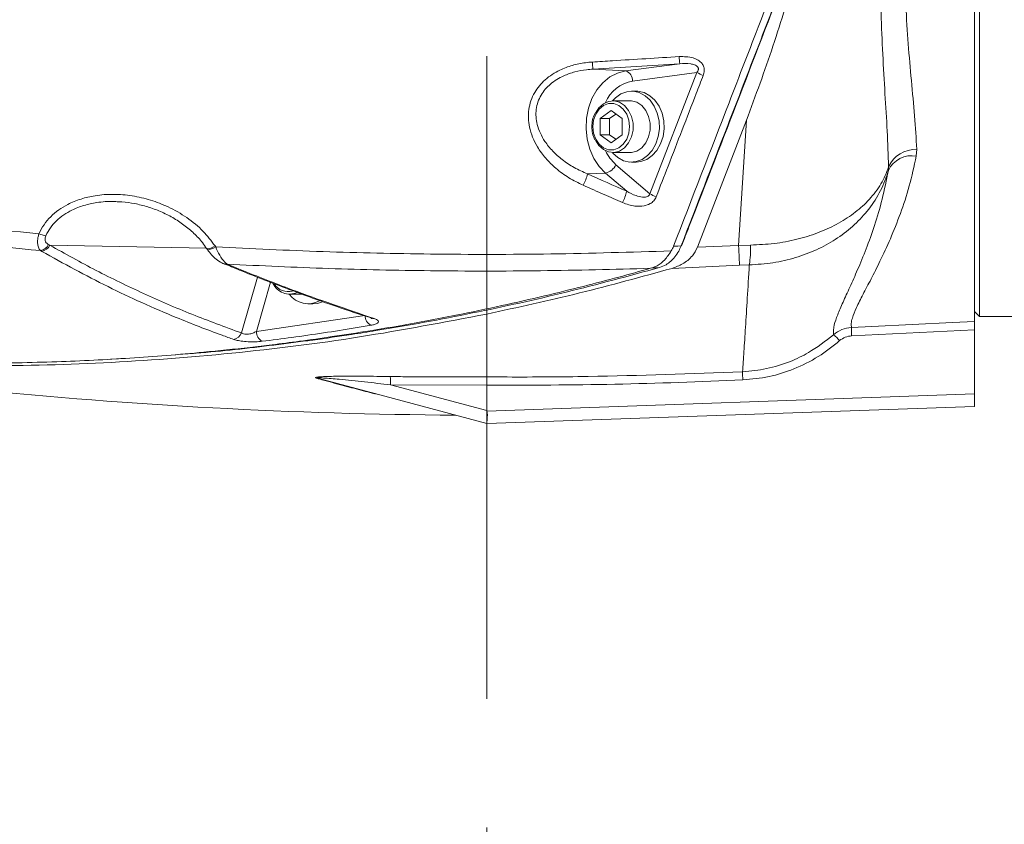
# Model space of a CAD drawing. Header units: millimetres. Extents: x 0 to 8410, y 0 to 5940.
# Tile 303 of 319: x 7275 to 7469, y 3422 to 3581. Entities that reach past the tile are written whole.
import ezdxf

# ---------------------------------------------------------------- set-up
doc = ezdxf.new("R2010")
doc.units = ezdxf.units.MM
doc.header["$LTSCALE"] = 10
doc.linetypes.add('CENTERX2', pattern=[20.32, 12.7, -2.54, 2.54, -2.54])

msp = doc.modelspace()

# ---------------------------------------------------------------- linework, layer by layer
at = {"color": 7, "linetype": 'CENTERX2', "lineweight": 0}
msp.add_line((7366.817261, 2227.331508), (7366.817261, 3817.957855), dxfattribs=at)
at = {"color": 7, "linetype": 'Continuous', "lineweight": 0}
for p, q in [((7463.11726, 3674.866262), (7463.11726, 3521.108332)), ((7464.117262, 3632.57474), (7464.117262, 3522.074762)), ((7396.316561, 3566.574755), (7395.384674, 3566.574755)), ((7395.085237, 3564.684811), (7391.699099, 3564.684811)), ((7389.22424, 3561.162415), (7391.391269, 3562.750164)), ((7391.391269, 3562.750164), (7393.558298, 3561.162415)), ((7389.22424, 3557.987037), (7389.22424, 3561.162415)), ((7391.071224, 3561.162415), (7389.22424, 3561.162415)), ((7391.071224, 3561.162415), (7392.314761, 3562.073532)), ((7391.071224, 3557.987037), (7391.071224, 3561.162415)), ((7393.558298, 3561.162415), (7393.558298, 3557.987037)), ((7408.415015, 3535.749617), (7418.101295, 3560.833636)), ((7391.391269, 3556.399289), (7389.22424, 3557.987037)), ((7391.071224, 3557.987037), (7389.22424, 3557.987037)), ((7392.314761, 3557.075921), (7391.071224, 3557.987037)), ((7393.558298, 3557.987037), (7391.391269, 3556.399289)), ((7391.699099, 3554.464761), (7395.085237, 3554.464761)), ((7395.384674, 3552.574817), (7396.316561, 3552.574817)), ((7294.221821, 3544.706407), (7293.99326, 3544.725123)), ((7399.413924, 3531.666342), (7399.162526, 3531.597081)), ((7327.87023, 3526.464763), (7330.452929, 3526.464763)), ((7331.555805, 3524.5747), (7332.48769, 3524.5747)), ((7463.11726, 3523.074809), (7464.117262, 3522.074762)), ((7464.117262, 3522.074762), (7487.117264, 3522.074762)), ((7463.11726, 3519.470874), (7463.11726, 3506.7727)), ((7292.505081, 3513.631407), (7294.061395, 3513.71986)), ((7294.061366, 3513.720575), (7294.919486, 3513.782802)), ((7366.817241, 3500.932041), (7333.640139, 3509.821835)), ((7366.817261, 3503.489438), (7366.817261, 3508.513513)), ((7463.11726, 3504.294935), (7366.817261, 3500.932041)), ((7366.817261, 3500.932041), (7366.817241, 3500.932041))]:
    msp.add_line(p, q, dxfattribs=at)
at = {"color": 8, "linetype": 'Continuous', "lineweight": 0}
for p, q in [((7387.780209, 3570.942941), (7394.216593, 3570.581499)), ((7394.216593, 3570.581499), (7404.916025, 3572.008673)), ((7408.308762, 3570.292893), (7395.569583, 3568.593684)), ((7399.023443, 3546.319071), (7408.308762, 3570.292893)), ((7416.528962, 3536.134067), (7418.101295, 3560.833636)), ((7451.738927, 3555.09812), (7451.640504, 3553.757253)), ((7392.320472, 3552.056495), (7399.023443, 3546.319071)), ((7446.120705, 3550.943557), (7446.17373, 3551.662865)), ((7386.695198, 3550.236288), (7390.251358, 3550.399485)), ((7394.439583, 3546.814504), (7390.251358, 3550.399485)), ((7280.270043, 3536.278668), (7280.524592, 3536.152783)), ((7280.524592, 3536.152783), (7311.423129, 3535.577479)), ((7313.147831, 3536.020819), (7313.268433, 3535.839144)), ((7408.415015, 3535.749617), (7416.528962, 3536.134067)), ((7416.528962, 3536.134067), (7418.909862, 3536.185566)), ((7278.915997, 3534.938756), (7278.666209, 3535.083118)), ((7416.739381, 3532.184783), (7403.397235, 3531.587425)), ((7418.657425, 3532.257858), (7416.739381, 3532.184783)), ((7318.36038, 3518.820706), (7321.527443, 3529.862943)), ((7324.103828, 3528.858486), (7321.312494, 3519.12624)), ((7321.312494, 3519.12624), (7342.757533, 3522.282782)), ((7366.817261, 3510.141793), (7366.817261, 3522.569481)), ((7463.11726, 3519.470874), (7438.870865, 3518.270913)), ((7366.817261, 3508.513513), (7347.780154, 3508.590403)), ((7347.780154, 3508.590403), (7366.817261, 3503.489438)), ((7344.404538, 3506.887976), (7344.15971, 3506.930414)), ((7366.830466, 3503.410283), (7463.11726, 3506.7727))]:
    msp.add_line(p, q, dxfattribs=at)
at = {"color": 8, "linetype": 'Continuous', "lineweight": 0, "flags": 128}
for points in [[(7390.251358, 3550.399485), (7388.986255, 3551.717463), (7387.937498, 3553.312245), (7387.142033, 3555.127564), (7386.627876, 3557.099644), (7386.413139, 3559.158865), (7386.505385, 3561.23263), (7386.901368, 3563.248101), (7387.587137, 3565.13423), (7388.538537, 3566.82438), (7389.722054, 3568.259302), (7391.096001, 3569.388214), (7392.611981, 3570.171538), (7394.216593, 3570.581499)], [(7387.758539, 3559.574786), (7387.90569, 3558.276001), (7388.335223, 3557.082358), (7389.012338, 3556.090775), (7389.882178, 3555.381361), (7390.874277, 3555.011693), (7391.908261, 3555.011693), (7392.90036, 3555.381361), (7393.7702, 3556.090775), (7394.447316, 3557.082358), (7394.876848, 3558.276001), (7395.023999, 3559.574786), (7394.876848, 3560.873571), (7394.447316, 3562.067095), (7393.7702, 3563.058797), (7392.90036, 3563.768211), (7391.908261, 3564.137879), (7390.874277, 3564.137879), (7389.882178, 3563.768211), (7389.012338, 3563.058797), (7388.335223, 3562.067095), (7387.90569, 3560.873571), (7387.758539, 3559.574786)], [(7313.147831, 3536.020819), (7312.731556, 3535.787049), (7312.342956, 3535.604301), (7312.00616, 3535.4839), (7311.742078, 3535.433117), (7311.567116, 3535.455409), (7311.509761, 3535.503212)], [(7313.268433, 3535.839144), (7312.852151, 3535.605374), (7312.463543, 3535.422626), (7312.126736, 3535.302106), (7311.862647, 3535.251442), (7311.687674, 3535.273615), (7311.631183, 3535.320106)], [(7403.685409, 3535.940829), (7404.542665, 3535.98446), (7405.1878, 3536.017361)], [(7416.528962, 3536.134067), (7416.564307, 3535.458151), (7416.597954, 3534.817639), (7416.629414, 3534.221712), (7416.658229, 3533.678952), (7416.683978, 3533.197466), (7416.706297, 3532.784167), (7416.724852, 3532.444897), (7416.739381, 3532.184783)], [(7400.907646, 3531.742516), (7400.26266, 3531.709615), (7399.413924, 3531.666342)], [(7438.835989, 3519.905511), (7442.829716, 3520.103279), (7458.804573, 3520.89459), (7463.11726, 3521.108332)]]:
    msp.add_lwpolyline(points, dxfattribs=at)
at = {"color": 7, "linetype": 'Continuous', "lineweight": 0, "flags": 128}
for points in [[(7391.613764, 3554.465953), (7391.696855, 3554.369155), (7392.702117, 3553.458277), (7393.841892, 3552.854124), (7395.059028, 3552.586976), (7396.292494, 3552.670184), (7397.480439, 3553.099695), (7398.563291, 3553.853813), (7399.486757, 3554.894868), (7400.204527, 3556.170526), (7400.680608, 3557.616893), (7400.891128, 3559.161487), (7400.825533, 3560.726825), (7400.487113, 3562.234345), (7399.892832, 3563.608471), (7399.072494, 3564.780417), (7398.067233, 3565.691295), (7396.927458, 3566.295448), (7395.710322, 3566.562596), (7394.476856, 3566.479269), (7393.288911, 3566.049877), (7392.206057, 3565.29564), (7391.613764, 3564.683619)], [(7396.316561, 3552.574817), (7397.224381, 3552.670184), (7398.412324, 3553.099695), (7399.49518, 3553.853813), (7400.418642, 3554.894868), (7401.136412, 3556.170526), (7401.612493, 3557.616893), (7401.823017, 3559.161487), (7401.757422, 3560.726825), (7401.418998, 3562.234345), (7400.824717, 3563.608471), (7400.004379, 3564.780417), (7398.99912, 3565.691295), (7397.859345, 3566.295448), (7396.642207, 3566.562596), (7396.316561, 3566.574755)], [(7388.257991, 3562.228623), (7388.258579, 3562.229815), (7388.950639, 3563.309375), (7389.84654, 3564.111892), (7390.879837, 3564.577881), (7391.973893, 3564.67289), (7393.04757, 3564.389768), (7394.021238, 3563.749495), (7394.822684, 3562.799636), (7395.392467, 3561.610642), (7395.68833, 3560.270611), (7395.68833, 3558.878961), (7395.392467, 3557.53893), (7394.822684, 3556.349936), (7394.021238, 3555.400077), (7393.04757, 3554.759804), (7391.973893, 3554.476682), (7390.879837, 3554.571691), (7389.84654, 3555.03768), (7388.950639, 3555.840197), (7388.266361, 3556.903544)], [(7395.085237, 3564.684811), (7395.360031, 3564.67289), (7396.43371, 3564.389768), (7397.407376, 3563.749495), (7398.208822, 3562.799636), (7398.778605, 3561.610642), (7399.074468, 3560.270611), (7399.074468, 3558.878961), (7398.778605, 3557.53893), (7398.208822, 3556.349936), (7397.407376, 3555.400077), (7396.43371, 3554.759804), (7395.360031, 3554.476682), (7395.085237, 3554.464761)], [(7405.289988, 3536.057416), (7405.289891, 3536.057177), (7405.271909, 3536.036316), (7405.237458, 3536.022964), (7405.1878, 3536.017361)], [(7332.48769, 3524.5747), (7333.39551, 3524.670187), (7334.336448, 3524.979654)]]:
    msp.add_lwpolyline(points, dxfattribs=at)
at = {"color": 8, "linetype": 'Continuous', "lineweight": 0}
for centre, radius, start, end in [((7417.927778, 3574.020345), 30.30423, 183.17081863, 185.82844997), ((7453.738965, 3576.228511), 49.004964, 183.29734109, 184.93988212), ((7393.601087, 3568.708202), 1.971824, 356.67056281, 71.81112219), ((7411.678671, 3575.865434), 6.512258, 238.83719476, 251.04625454), ((7396.962416, 3561.376913), 7.349951, 100.92374887, 156.27235992), ((7398.061357, 3558.567606), 8.680572, 205.61272072, 228.59718892), ((7451.539881, 3549.195074), 5.9064, 88.06876594, 155.30319046), ((7450.724527, 3548.73307), 5.106999, 79.6676759, 154.35240215), ((7389.604236, 3553.327909), 2.999071, 282.4609424, 334.91667009), ((7377.52109, 3552.344924), 9.41332, 332.4609698, 347.05558928), ((7385.388433, 3548.862223), 9.279896, 332.45560266, 347.25209618), ((7402.39468, 3551.876247), 6.499804, 238.75708464, 250.94916238), ((7280.231935, 3542.637009), 4.620375, 245.98168378, 263.86617416), ((7278.324936, 3537.214486), 2.158517, 279.09692612, 334.30714767), ((7278.56825, 3537.072236), 2.161635, 279.25750759, 334.82713571), ((7397.322677, 3535.601025), 21.595097, 351.09414256, 1.55108398), ((7327.577941, 3530.188874), 3.205235, 211.31883984, 285.81170231), ((7344.994692, 3522.317007), 2.237421, 180.87646737, 241.9882502), ((7344.317696, 3522.822627), 1.16017, 250.65142991, 280.90278597), ((7458.390198, 3519.505053), 19.558309, 178.82678311, 183.6177988), ((7316.492732, 3519.518454), 1.993731, 279.58527667, 339.51447343), ((7323.4747, 3519.081383), 2.162671, 178.81151549, 241.90898913), ((7431.771731, 3513.549787), 6.036765, 38.49493639, 54.5581397), ((7330.779401, 3509.070066), 17.007519, 358.38387397, 3.87125829), ((7437.818756, 3510.733719), 20.4813, 178.79017331, 183.34121404), ((7333.278196, 3508.463955), 1.405291, 75.07481828, 93.63426973), ((7344.215095, 3505.319551), 1.611815, 74.99555378, 91.96917281)]:
    msp.add_arc(centre, radius, start, end, dxfattribs=at)
at = {"color": 7, "linetype": 'Continuous', "lineweight": 0}
for centre, radius, start, end in [((7315.31405, 3533.495001), 1.10722, 246.27237789, 282.8365873), ((7327.86756, 3530.109397), 3.606157, 204.13765409, 294.18527142), ((7331.534519, 3529.293451), 4.696215, 217.01898282, 298.36251781), ((7366.817261, 4507.574759), 1005, 258.717778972, 269.646402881)]:
    msp.add_arc(centre, radius, start, end, dxfattribs=at)
at = {"color": 8, "linetype": 'Continuous', "lineweight": 0}
for centre, major_axis, ratio, start_param, end_param in [((7430.787462, 3259.559998), (3398.711114, 209.972845), 0.0920506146, 1.5727215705, 1.5777636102), ((6723.997478, 5705.626692), (4024.698143, -2446.646986), 0.3405066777, 5.0784496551, 5.0803592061)]:
    msp.add_ellipse(centre, major_axis=major_axis, ratio=ratio, start_param=start_param, end_param=end_param, dxfattribs=at)
at = {"color": 7, "linetype": 'Continuous', "lineweight": 0}
msp.add_ellipse((7409.797824, 3492.521231), major_axis=(42.974267, -11.018947), ratio=0.0667578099, start_param=3.1587082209, end_param=3.1834966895, dxfattribs=at)
at = {"color": 8, "linetype": 'Continuous', "lineweight": 0}
for points, knots in [([(7449.477348, 3594.454113), (7449.452829, 3592.599449), (7449.403695, 3588.882865), (7449.589513, 3582.665747), (7450.017413, 3575.864858), (7450.658973, 3568.589896), (7451.336643, 3561.605299), (7451.604838, 3557.267091), (7451.738927, 3555.09812)], [0, 0, 0, 0, 0.1273762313, 0.2552506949, 0.4392128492, 0.6232002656, 0.8116115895, 1, 1, 1, 1]), ([(7405.1878, 3536.017361), (7408.255583, 3543.942376), (7413.373612, 3557.163795), (7420.522109, 3575.693915), (7424.602934, 3586.298931), (7426.643345, 3591.601435)], [0, 0, 0, 0, 0.4279670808, 0.7139838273, 1, 1, 1, 1]), ([(7446.17373, 3551.662865), (7446.090817, 3553.985359), (7445.924981, 3558.6306), (7445.443475, 3566.076867), (7444.994505, 3573.858993), (7444.607352, 3582.822073), (7444.670027, 3589.361637), (7444.705653, 3593.078914)], [0, 0, 0, 0, 0.186006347, 0.3720329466, 0.5613528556, 0.7506602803, 1, 1, 1, 1]), ([(7385.867844, 3547.99265), (7384.903236, 3548.465095), (7382.974521, 3549.409738), (7380.489114, 3551.238867), (7378.39523, 3553.291741), (7376.866337, 3555.370939), (7375.812216, 3557.466793), (7375.043908, 3559.934767), (7374.900587, 3563.019396), (7376.038882, 3566.323088), (7378.271892, 3568.999888), (7380.945258, 3570.722838), (7383.693983, 3571.740037), (7385.871413, 3572.194999), (7387.207868, 3572.305814), (7387.669942, 3572.344127)], [0, 0, 0, 0, 0.0866529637, 0.1732608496, 0.2497408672, 0.3261352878, 0.384969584, 0.4437357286, 0.5408916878, 0.6384169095, 0.7280345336, 0.8225664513, 0.8926881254, 0.9628972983, 1, 1, 1, 1]), ([(7387.669942, 3572.344127), (7389.000582, 3572.42709), (7394.715433, 3572.783399), (7400.430642, 3573.1379), (7404.815129, 3573.409859)], [0, 0, 0, 0, 0.2328388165, 1, 1, 1, 1]), ([(7404.815129, 3573.409859), (7405.747343, 3573.405572), (7407.042723, 3573.399616), (7408.555669, 3572.760333), (7409.309445, 3572.134089), (7409.708294, 3571.373176), (7409.817829, 3570.554305), (7409.654753, 3570.010627), (7409.563459, 3569.706264)], [0, 0, 0, 0, 0.3701791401, 0.5143913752, 0.6598632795, 0.7638293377, 0.8677864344, 1, 1, 1, 1]), ([(7387.780209, 3570.942941), (7387.361907, 3570.911833), (7386.16171, 3570.822576), (7384.19952, 3570.445052), (7381.73154, 3569.591359), (7379.334077, 3568.134561), (7377.343232, 3565.844923), (7376.373115, 3562.995989), (7376.584615, 3560.358284), (7377.340755, 3558.264259), (7378.354206, 3556.475638), (7379.792881, 3554.711445), (7381.746311, 3552.971375), (7384.042177, 3551.426957), (7385.8107, 3550.633248), (7386.695198, 3550.236288)], [0, 0, 0, 0, 0.0379328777, 0.1088375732, 0.1796334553, 0.2729784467, 0.3598734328, 0.4537776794, 0.5484041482, 0.6069164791, 0.6655126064, 0.7432830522, 0.8211571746, 0.9105546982, 1, 1, 1, 1]), ([(7408.308762, 3570.292893), (7408.416365, 3570.445187), (7408.569408, 3570.661791), (7408.612645, 3570.976305), (7408.582382, 3571.177784), (7408.503713, 3571.340253), (7408.330672, 3571.538437), (7408.098795, 3571.688376), (7407.664849, 3571.871652), (7406.605412, 3572.104357), (7405.637577, 3572.04954), (7404.916025, 3572.008673)], [0, 0, 0, 0, 0.1207571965, 0.1717507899, 0.2011475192, 0.2481568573, 0.2790226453, 0.357083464, 0.407516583, 0.5582846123, 1, 1, 1, 1]), ([(7409.563459, 3569.706264), (7409.100333, 3568.509383), (7406.784704, 3562.524982), (7403.688438, 3554.53338), (7401.052356, 3547.7405), (7400.273099, 3545.732442)], [0, 0, 0, 0, 0.14973007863, 0.74864988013, 1, 1, 1, 1]), ([(7164.030905, 3555.928055), (7173.458423, 3553.981222), (7192.313461, 3550.087557), (7220.838852, 3545.338958), (7249.512219, 3541.323336), (7268.73828, 3539.38557), (7278.35131, 3538.416687)], [0, 0, 0, 0, 0.2495452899, 0.4990906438, 0.7495453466, 1, 1, 1, 1]), ([(7278.666209, 3535.083118), (7269.001619, 3536.052358), (7249.672449, 3537.990837), (7220.774811, 3542.02666), (7191.956556, 3546.818037), (7172.862923, 3550.765007), (7163.316111, 3552.738491)], [0, 0, 0, 0, 0.2495401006, 0.4990799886, 0.7495401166, 1, 1, 1, 1]), ([(7451.640504, 3553.757253), (7451.196692, 3551.755623), (7450.308978, 3547.751955), (7448.512292, 3542.328961), (7446.530093, 3537.354229), (7444.529847, 3533.059154), (7442.673266, 3529.416668), (7441.057522, 3526.352213), (7439.754294, 3523.758359), (7439.012122, 3521.916055), (7438.728325, 3520.653241), (7438.80004, 3520.15518), (7438.835989, 3519.905511)], [0, 0, 0, 0, 0.11106230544, 0.22214721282, 0.33594357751, 0.44974322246, 0.55106429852, 0.65236792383, 0.75625803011, 0.86011095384, 0.92987599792, 1, 1, 1, 1]), ([(7446.120705, 3550.943557), (7446.065571, 3550.75234), (7445.624492, 3549.222587), (7444.438923, 3546.427731), (7442.096003, 3542.897797), (7439.146164, 3539.822464), (7435.783338, 3537.267279), (7431.980287, 3535.192933), (7427.830645, 3533.629423), (7423.355739, 3532.571206), (7420.223429, 3532.362301), (7418.657425, 3532.257858)], [0, 0, 0, 0, 0.0192124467, 0.15370208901, 0.28815866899, 0.41002837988, 0.53186242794, 0.64815727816, 0.76441899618, 0.88222083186, 1, 1, 1, 1]), ([(7418.909862, 3536.185566), (7420.473541, 3536.25697), (7423.601184, 3536.39979), (7428.062057, 3537.243428), (7432.192943, 3538.516695), (7435.972303, 3540.223785), (7439.306978, 3542.340716), (7442.223883, 3544.900186), (7444.529297, 3547.848957), (7445.690907, 3550.199457), (7446.117591, 3551.49271), (7446.17373, 3551.662865)], [0, 0, 0, 0, 0.1176786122, 0.2353787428, 0.3515035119, 0.467659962, 0.5893268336, 0.7110287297, 0.8453239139, 0.9796490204, 1, 1, 1, 1]), ([(7435.272309, 3518.467966), (7435.259619, 3519.052644), (7435.237897, 3520.05351), (7436.055169, 3522.360505), (7437.121596, 3524.839305), (7438.493597, 3527.810925), (7440.071107, 3531.320347), (7441.745555, 3535.367666), (7443.407986, 3540.014526), (7444.952325, 3545.150308), (7445.731267, 3549.012586), (7446.120705, 3550.943557)], [0, 0, 0, 0, 0.1433194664, 0.2453378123, 0.3473769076, 0.4515664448, 0.5557683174, 0.6658311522, 0.7758920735, 0.8879558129, 1, 1, 1, 1]), ([(7393.616478, 3544.570866), (7392.406909, 3545.104608), (7389.823945, 3546.244381), (7387.241149, 3547.385763), (7385.867844, 3547.99265)], [0, 0, 0, 0, 0.4682874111, 1, 1, 1, 1]), ([(7278.35131, 3538.416687), (7278.666593, 3539.024708), (7279.29731, 3540.241042), (7280.653247, 3541.819264), (7282.246499, 3543.160865), (7284.242793, 3544.376139), (7286.654027, 3545.353664), (7289.700776, 3546.063708), (7293.111583, 3546.301296), (7296.808455, 3545.986953), (7300.434705, 3545.139383), (7304.091216, 3543.732074), (7307.624981, 3541.694358), (7310.812628, 3539.112741), (7312.400576, 3537.010221), (7313.147831, 3536.020819)], [0, 0, 0, 0, 0.0514233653, 0.1028713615, 0.1540417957, 0.2052511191, 0.2741867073, 0.3432038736, 0.431909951, 0.5207027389, 0.6108351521, 0.7009811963, 0.8045541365, 0.9080272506, 1, 1, 1, 1]), ([(7400.273099, 3545.732442), (7400.129859, 3545.456567), (7399.843682, 3544.905399), (7398.987181, 3544.270585), (7397.714446, 3543.840021), (7395.798437, 3543.797448), (7394.423821, 3544.284695), (7393.616478, 3544.570866)], [0, 0, 0, 0, 0.12694244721, 0.25361784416, 0.4194208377, 0.65901274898, 1, 1, 1, 1]), ([(7394.439583, 3546.814504), (7395.042123, 3546.49594), (7396.035188, 3545.970904), (7397.376609, 3545.634747), (7398.190378, 3545.642462), (7398.595162, 3545.790581), (7398.807103, 3545.937124), (7398.95095, 3546.106303), (7399.001902, 3546.255849), (7399.023443, 3546.319071)], [0, 0, 0, 0, 0.3959464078, 0.6525707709, 0.806987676, 0.8712544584, 0.9075309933, 0.960907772, 1, 1, 1, 1]), ([(7293.99326, 3544.725123), (7293.710346, 3544.752097), (7292.311552, 3544.88546), (7290.029212, 3544.664647), (7287.244423, 3544.078277), (7284.469244, 3543.009406), (7282.198422, 3541.470626), (7280.575502, 3539.635845), (7280.017261, 3538.573875), (7279.738243, 3538.043085)], [0, 0, 0, 0, 0.0507200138, 0.250772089, 0.4039177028, 0.5568475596, 0.7790905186, 0.8895858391, 1, 1, 1, 1]), ([(7278.666209, 3535.083118), (7278.508485, 3535.282599), (7278.223051, 3535.6436), (7278.059954, 3536.569075), (7278.10989, 3537.509512), (7278.282735, 3538.159007), (7278.35131, 3538.416687)], [0, 0, 0, 0, 0.3124383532, 0.5654209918, 0.8275854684, 1, 1, 1, 1]), ([(7279.738243, 3538.043085), (7279.68765, 3537.9101), (7279.565016, 3537.587746), (7279.569868, 3537.268979), (7279.638803, 3536.930111), (7279.812696, 3536.568361), (7280.103077, 3536.384427), (7280.270043, 3536.278668)], [0, 0, 0, 0, 0.1586238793, 0.3845002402, 0.4026992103, 0.6565604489, 1, 1, 1, 1]), ([(7280.524592, 3536.152783), (7283.555152, 3534.464877), (7289.616278, 3531.089061), (7298.989551, 3526.571838), (7308.546113, 3522.420257), (7315.088955, 3520.020557), (7318.36038, 3518.820706)], [0, 0, 0, 0, 0.2496142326, 0.4992289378, 0.7496141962, 1, 1, 1, 1]), ([(7313.268433, 3535.839144), (7320.338594, 3535.490707), (7334.482347, 3534.793665), (7356.558948, 3534.331426), (7379.486673, 3534.309755), (7395.322814, 3534.796432), (7403.243288, 3535.039845)], [0, 0, 0, 0, 0.235923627, 0.4719617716, 0.7359007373, 1, 1, 1, 1]), ([(7313.268433, 3535.839144), (7313.522725, 3535.257215), (7314.051677, 3534.046746), (7314.880098, 3532.942168), (7315.384114, 3532.551734), (7315.560042, 3532.415453)], [0, 0, 0, 0, 0.3760425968, 0.7822067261, 1, 1, 1, 1]), ([(7316.824718, 3517.552558), (7316.062067, 3517.824304), (7312.248591, 3519.183114), (7303.881077, 3522.449817), (7291.909552, 3527.78912), (7283.249427, 3532.554309), (7278.915997, 3534.938756)], [0, 0, 0, 0, 0.0580244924, 0.2901392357, 0.6447935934, 1, 1, 1, 1]), ([(7315.560042, 3532.415453), (7316.412744, 3532.06488), (7320.676455, 3530.311931), (7330.367583, 3526.505723), (7339.14156, 3523.519674), (7344.537134, 3521.683398)], [0, 0, 0, 0, 0.08780459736, 0.43904366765, 1, 1, 1, 1]), ([(7399.162571, 3531.597081), (7391.919342, 3531.401207), (7377.429218, 3531.00936), (7356.242429, 3531.04909), (7335.613406, 3531.470118), (7322.245458, 3532.100296), (7315.560042, 3532.415453)], [0, 0, 0, 0, 0.2599109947, 0.5199535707, 0.7599249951, 1, 1, 1, 1]), ([(7417.342021, 3511.166158), (7417.424033, 3512.433838), (7417.588056, 3514.969195), (7417.899061, 3519.8753), (7418.250955, 3525.519702), (7418.521935, 3530.011805), (7418.657425, 3532.257858)], [0, 0, 0, 0, 0.24926798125, 0.49853557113, 0.74926755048, 1, 1, 1, 1]), ([(7344.537134, 3521.683398), (7344.785859, 3521.585805), (7345.28366, 3521.390481), (7345.506656, 3521.055694), (7345.289411, 3520.741797), (7344.722775, 3520.496282), (7344.17446, 3520.38746), (7343.943882, 3520.341698)], [0, 0, 0, 0, 0.2150421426, 0.4303874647, 0.6406117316, 0.8488696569, 1, 1, 1, 1]), ([(7343.943882, 3520.341698), (7342.902812, 3520.166831), (7337.697267, 3519.292467), (7330.535795, 3518.213107), (7324.406384, 3517.424395), (7322.456355, 3517.173472)], [0, 0, 0, 0, 0.1456323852, 0.7281889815, 1, 1, 1, 1]), ([(7435.272309, 3518.467966), (7435.804234, 3518.855526), (7436.871204, 3519.632921), (7438.179785, 3519.81447), (7438.835989, 3519.905511)], [0, 0, 0, 0, 0.4985378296, 1, 1, 1, 1]), ([(7318.36038, 3518.820706), (7318.42999, 3518.776064), (7318.593547, 3518.671171), (7318.871788, 3518.602506), (7319.235058, 3518.562301), (7319.505641, 3518.568116), (7320.014988, 3518.631355), (7320.6288, 3518.784572), (7321.078699, 3519.009403), (7321.312494, 3519.12624)], [0, 0, 0, 0, 0.1108873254, 0.2605438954, 0.2894372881, 0.4579228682, 0.4923576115, 0.7361981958, 1, 1, 1, 1]), ([(7417.342021, 3511.166158), (7418.928133, 3511.315745), (7422.147905, 3511.619401), (7426.503902, 3513.01271), (7431.032503, 3515.143971), (7433.670955, 3517.212509), (7435.272309, 3518.467966)], [0, 0, 0, 0, 0.241561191, 0.4903641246, 0.6906870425, 1, 1, 1, 1]), ([(7438.870865, 3518.270913), (7438.433033, 3518.210479), (7437.558756, 3518.089802), (7436.8502, 3517.567888), (7436.496484, 3517.307344)], [0, 0, 0, 0, 0.50079284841, 1, 1, 1, 1]), ([(7322.456355, 3517.173472), (7322.033808, 3517.133277), (7321.187214, 3517.052744), (7319.697995, 3517.072384), (7318.341647, 3517.198431), (7317.385557, 3517.374659), (7316.977902, 3517.503968), (7316.824718, 3517.552558)], [0, 0, 0, 0, 0.2369580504, 0.4747562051, 0.6895971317, 0.8833610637, 1, 1, 1, 1]), ([(7436.496484, 3517.307344), (7435.121396, 3516.211646), (7432.330411, 3513.987731), (7427.578406, 3511.649724), (7422.54806, 3510.03477), (7419.114134, 3509.706526), (7417.372271, 3509.540025)], [0, 0, 0, 0, 0.2509418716, 0.5093311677, 0.7511076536, 1, 1, 1, 1]), ([(7333.189118, 3509.86642), (7333.11655, 3509.888488), (7332.970747, 3509.932828), (7332.928648, 3510.001092), (7333.062444, 3510.065216), (7333.458282, 3510.13401), (7334.355623, 3510.202215), (7335.704644, 3510.250999), (7338.472509, 3510.28992), (7342.496924, 3510.288615), (7345.996308, 3510.241774), (7347.748113, 3510.218325)], [0, 0, 0, 0, 0.026743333, 0.053732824, 0.0771727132, 0.1101767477, 0.1712675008, 0.2718027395, 0.3728226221, 0.6860325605, 1, 1, 1, 1]), ([(7347.780154, 3508.590403), (7346.08222, 3508.779436), (7342.688066, 3509.15731), (7338.274701, 3509.609486), (7335.271127, 3509.887897), (7333.909244, 3509.963806), (7333.529728, 3509.962516), (7333.421409, 3509.945684), (7333.388479, 3509.929317), (7333.39514, 3509.909033), (7333.462093, 3509.873995), (7333.555651, 3509.844488), (7333.630674, 3509.824373), (7333.640139, 3509.821835)], [0, 0, 0, 0, 0.3305726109, 0.6608116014, 0.8638822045, 0.9195834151, 0.9455556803, 0.9559273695, 0.9615399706, 0.971546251, 0.9796193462, 0.9974287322, 1, 1, 1, 1]), ([(7347.748113, 3510.218325), (7349.080615, 3510.201212), (7355.436949, 3510.119578), (7361.793365, 3510.131986), (7366.817261, 3510.141793)], [0, 0, 0, 0, 0.2096337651, 1, 1, 1, 1]), ([(7366.817261, 3510.141793), (7368.149706, 3510.135857), (7374.812108, 3510.106175), (7391.65869, 3510.199835), (7407.164358, 3510.783229), (7417.342021, 3511.166158)], [0, 0, 0, 0, 0.0791060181, 0.3955405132, 1, 1, 1, 1]), ([(7344.15971, 3506.930414), (7343.578608, 3507.085917), (7341.835069, 3507.552487), (7338.688162, 3508.394585), (7335.545017, 3509.235996), (7333.654222, 3509.741961), (7333.189118, 3509.86642)], [0, 0, 0, 0, 0.1767127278, 0.5302086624, 0.8844392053, 1, 1, 1, 1]), ([(7417.372271, 3509.540025), (7408.951805, 3509.20423), (7392.104973, 3508.532407), (7375.248466, 3508.519813), (7366.817261, 3508.513513)], [0, 0, 0, 0, 0.4998248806, 1, 1, 1, 1]), ([(7488.90018, 3428.363148), (7489.098456, 3401.196113), (7489.346518, 3367.20754), (7488.559413, 3326.384136), (7486.87456, 3305.958935), (7484.481696, 3285.604969), (7476.402324, 3233.094279), (7467.91072, 3179.578077), (7458.802784, 3125.070617), (7454.582338, 3101.750059), (7450.591333, 3078.393865), (7447.204223, 3054.956589), (7445.129993, 3035.511321), (7444.335187, 3020.107315), (7444.249307, 3005.029567), (7444.28077, 2993.719245), (7444.301757, 2986.175004)], [0, 0, 0, 0, 0.1829562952, 0.2288959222, 0.2748810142, 0.3208991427, 0.366884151, 0.6326241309, 0.6858055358, 0.7390212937, 0.7922158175, 0.8453559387, 0.898473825, 0.9238310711, 0.9491936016, 1, 1, 1, 1])]:
    msp.add_open_spline(points, degree=3, knots=knots, dxfattribs=at)
at = {"color": 7, "linetype": 'Continuous', "lineweight": 0}
for points, knots in [([(7425.16081, 3591.576162), (7423.700601, 3587.780806), (7420.200363, 3578.68303), (7413.048998, 3560.133496), (7407.342258, 3545.389016), (7403.685409, 3535.940829)], [0, 0, 0, 0, 0.2045254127, 0.4902639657, 1, 1, 1, 1]), ([(7405.289273, 3536.057654), (7405.774668, 3537.309829), (7412.950965, 3555.822522), (7420.085718, 3574.361115), (7426.737885, 3591.64578)], [0, 0, 0, 0, 0.06763870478, 1, 1, 1, 1]), ([(7427.993617, 3590.441409), (7426.486618, 3585.436691), (7423.469427, 3575.416654), (7419.891934, 3565.698069), (7418.101295, 3560.833636)], [0, 0, 0, 0, 0.4994710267, 1, 1, 1, 1]), ([(7388.168386, 3562.160912), (7388.064298, 3561.951831), (7387.779712, 3561.380188), (7387.600282, 3560.477577), (7387.575384, 3559.814764), (7387.56637, 3559.574786)], [0, 0, 0, 0, 0.26894403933, 0.7353138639, 1, 1, 1, 1]), ([(7387.56637, 3559.574786), (7387.574426, 3559.347714), (7387.597535, 3558.696376), (7387.774957, 3557.782372), (7388.068246, 3557.189327), (7388.181281, 3556.960765)], [0, 0, 0, 0, 0.2475192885, 0.709989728, 1, 1, 1, 1]), ([(7293.993796, 3544.74062), (7294.247783, 3544.736945), (7295.350508, 3544.720987), (7297.319084, 3544.403017), (7299.874022, 3543.781282), (7302.391635, 3542.850347), (7304.799442, 3541.648828), (7307.025396, 3540.203462), (7308.993042, 3538.546632), (7310.492977, 3536.969768), (7311.216542, 3535.89009), (7311.48716, 3535.486284)], [0, 0, 0, 0, 0.0367153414, 0.1594059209, 0.2869614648, 0.4173022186, 0.54819363, 0.6786253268, 0.8051572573, 0.9271277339, 1, 1, 1, 1]), ([(7311.510618, 3535.5019), (7311.520664, 3535.486762), (7311.560868, 3535.42618), (7311.601037, 3535.36557), (7311.631168, 3535.320106)], [0, 0, 0, 0, 0.2498946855, 1, 1, 1, 1]), ([(7311.631682, 3535.32261), (7311.63995, 3535.309081), (7311.873784, 3534.926433), (7312.441624, 3534.237922), (7313.387924, 3533.340765), (7314.218787, 3532.741555), (7314.768203, 3532.546625), (7314.905408, 3532.497946)], [0, 0, 0, 0, 0.0099423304, 0.2812117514, 0.5714065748, 0.8929680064, 1, 1, 1, 1]), ([(7400.907646, 3531.742516), (7401.350776, 3531.906675), (7402.473826, 3532.32271), (7403.777311, 3533.517324), (7404.701652, 3534.885978), (7405.041034, 3535.675801), (7405.1878, 3536.017361)], [0, 0, 0, 0, 0.2454564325, 0.622073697, 0.8365654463, 1, 1, 1, 1]), ([(7403.243288, 3535.039845), (7403.332037, 3535.195148), (7403.49876, 3535.486898), (7403.625932, 3535.796182), (7403.685409, 3535.940829)], [0, 0, 0, 0, 0.5323150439, 1, 1, 1, 1]), ([(7408.415015, 3535.749617), (7408.106309, 3535.164554), (7407.366418, 3533.762306), (7405.544674, 3532.373188), (7404.102037, 3531.845317), (7403.397235, 3531.587425)], [0, 0, 0, 0, 0.2680274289, 0.6423938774, 1, 1, 1, 1]), ([(7403.243288, 3535.039845), (7402.827667, 3534.423054), (7401.992384, 3533.183473), (7400.721283, 3532.128043), (7399.764536, 3531.790162), (7399.413924, 3531.666342)], [0, 0, 0, 0, 0.3855363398, 0.7748221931, 1, 1, 1, 1]), ([(7399.162571, 3531.597081), (7397.066816, 3531.012325), (7392.64922, 3529.779731), (7385.662459, 3527.958707), (7377.975795, 3526.070861), (7369.581828, 3524.158225), (7361.937086, 3522.560398), (7355.207161, 3521.258137), (7349.556465, 3520.231351), (7343.226151, 3519.158455), (7336.619957, 3518.13139), (7330.166961, 3517.222603), (7324.754501, 3516.52756), (7319.952888, 3515.9598), (7315.455754, 3515.469662), (7309.962068, 3514.923909), (7303.604251, 3514.369783), (7296.367345, 3513.848409), (7289.137752, 3513.434087), (7281.723979, 3513.119252), (7274.233921, 3512.916958), (7262.582287, 3512.78277), (7246.642938, 3513.042942), (7226.118669, 3514.221659), (7205.526469, 3516.300659), (7185.193632, 3519.148832), (7171.948188, 3521.711866), (7165.345769, 3522.989455)], [0, 0, 0, 0, 0.0273578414, 0.0576670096, 0.090935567, 0.1271718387, 0.1663839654, 0.1896978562, 0.2139531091, 0.2391510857, 0.2711135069, 0.2987992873, 0.3219205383, 0.3404691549, 0.3602829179, 0.3794733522, 0.410719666, 0.4415201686, 0.4718730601, 0.5029723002, 0.5360845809, 0.5673825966, 0.6515290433, 0.7392779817, 0.8292182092, 0.9148708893, 1, 1, 1, 1]), ([(7305.254585, 3514.532271), (7306.633396, 3514.628127), (7313.151409, 3515.081262), (7324.783792, 3516.381064), (7336.619632, 3517.96922), (7349.705677, 3520.032353), (7363.858541, 3522.626748), (7382.536528, 3526.749639), (7394.782031, 3530.077705), (7400.907646, 3531.742516)], [0, 0, 0, 0, 0.04283533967, 0.20249436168, 0.36215340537, 0.41202802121, 0.61154954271, 0.80568394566, 1, 1, 1, 1]), ([(7314.888935, 3532.538119), (7315.910445, 3532.107757), (7320.158433, 3530.31808), (7327.591784, 3527.471346), (7336.261867, 3524.297756), (7341.695536, 3522.521707), (7343.950995, 3521.784488)], [0, 0, 0, 0, 0.1047760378, 0.435714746, 0.7657711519, 1, 1, 1, 1]), ([(7366.817261, 3522.569481), (7372.938005, 3523.89626), (7385.185093, 3526.551033), (7397.32467, 3529.908116), (7403.397235, 3531.587425)], [0, 0, 0, 0, 0.4997713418, 1, 1, 1, 1]), ([(7186.132248, 3519.192878), (7187.991375, 3518.850286), (7198.010938, 3517.003929), (7216.315073, 3514.86377), (7240.995487, 3512.833685), (7265.939282, 3512.144597), (7291.101822, 3512.710032), (7316.446405, 3514.630372), (7341.720584, 3517.767031), (7358.454053, 3520.969114), (7366.817261, 3522.569481)], [0, 0, 0, 0, 0.03107625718, 0.16748205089, 0.30388663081, 0.44018429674, 0.58007989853, 0.72009321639, 0.8601055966, 1, 1, 1, 1]), ([(7343.947643, 3521.72083), (7344.020171, 3521.695284), (7344.136526, 3521.654302), (7344.133618, 3521.654395), (7344.132523, 3521.65443)], [0, 0, 0, 0, 0.6233390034, 1, 1, 1, 1]), ([(7463.11726, 3521.108332), (7463.11726, 3521.062974), (7463.11726, 3520.972266), (7463.11726, 3520.597594), (7463.11726, 3520.089298), (7463.11726, 3519.677201), (7463.11726, 3519.470874)], [0, 0, 0, 0, 0.2497345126, 0.4994112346, 0.7493659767, 1, 1, 1, 1]), ([(7366.817261, 3508.513513), (7366.817261, 3508.731114), (7366.817261, 3509.166352), (7366.817261, 3509.696183), (7366.817261, 3510.010959), (7366.817261, 3510.115347), (7366.817261, 3510.139996), (7366.817261, 3510.141793)], [0, 0, 0, 0, 0.2722957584, 0.5446374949, 0.8170974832, 0.9866637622, 1, 1, 1, 1]), ([(7344.828797, 3506.823841), (7344.78222, 3506.828375), (7344.603442, 3506.845777), (7344.489095, 3506.870036), (7344.404538, 3506.887976)], [0, 0, 0, 0, 0.2605273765, 1, 1, 1, 1]), ([(7463.11726, 3506.7727), (7463.11726, 3506.43527), (7463.11726, 3505.76074), (7463.11726, 3504.953251), (7463.11726, 3504.403912), (7463.11726, 3504.331274), (7463.11726, 3504.294935)], [0, 0, 0, 0, 0.250125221, 0.50000571, 0.7498646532, 1, 1, 1, 1]), ([(7366.830466, 3503.410283), (7366.853597, 3503.309071), (7366.938684, 3502.936784), (7366.908097, 3502.260091), (7366.868415, 3501.545632), (7366.821519, 3501.031996), (7366.818667, 3500.965361), (7366.817241, 3500.932041)], [0, 0, 0, 0, 0.0761815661, 0.280220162, 0.5207809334, 0.7603775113, 1, 1, 1, 1])]:
    msp.add_open_spline(points, degree=3, knots=knots, dxfattribs=at)

doc.saveas('drawing.dxf')
